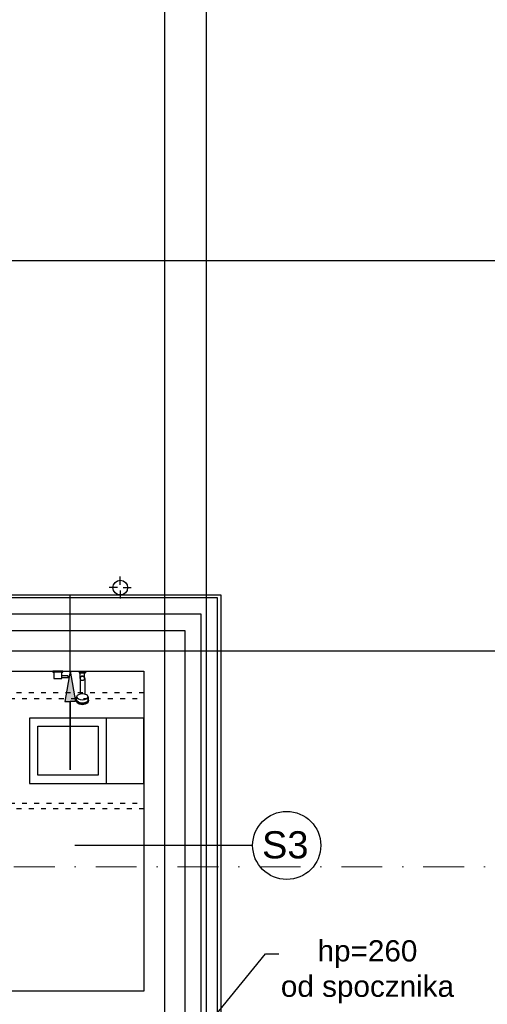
# Model space of a CAD drawing. Header units: millimetres. Extents: x -7023 to 53801, y 9849 to 33561.
# Tile 305 of 537: x 12207 to 12493, y 29640 to 30243. Entities that reach past the tile are written whole.
import ezdxf

# ---------------------------------------------------------------- set-up
doc = ezdxf.new("R2010")
doc.units = ezdxf.units.MM
for name, pattern in [('ACAD_ISO03W100', [30, 12, -18]), ('DASHDOT', [1, 0.5, -0.25, 0, -0.25]), ('DASHDOTX2', [2, 1, -0.5, 0, -0.5])]:
    doc.linetypes.add(name, pattern=pattern)
doc.layers.add('.IE_podklad', color=252, linetype='Continuous')
doc.styles.add('Opisowy', font='arial.ttf')
doc.styles.get("Standard").update_dxf_attribs({"font": 'arial.ttf'})
doc.linetypes.add('ZIGZAG', pattern='A,0.00254,-5.08,[131,ltypeshp.shx,S=5.08,R=0,X=-5.08,Y=0],-10.16,[131,ltypeshp.shx,S=5.08,R=180,X=5.08,Y=0],-5.08', length=20.32254)

# ---------------------------------------------------------------- blocks, each defined once
blk = doc.blocks.new('kibel')
at = {"layer": '.IE_podklad'}
for points in [[(0, 0), (70, 0), (70, 40), (0, 40)], [(70, 40), (46.91, 40), (46.91, 0), (70, 0)], [(5, 35), (41.91, 35), (41.91, 5), (5, 5)]]:
    blk.add_lwpolyline(points, close=True, dxfattribs=at)
blk = doc.blocks.new('A$C4CB01652')
at = {"layer": '.IE_podklad'}
for p, q in [((0, 0), (-0.5, 0)), ((-0.5, 0), (-0.5, -0.49)), ((0, -6), (0, 0)), ((-4.5, -0.49), (-4.5, -5.51)), ((-0.5, -0.49), (-4.5, -0.49)), ((-4.5, -5.51), (-3.81, -5.51)), ((-3.81, -5.51), (-3.81, -9.41)), ((-3.81, -5.51), (-2.78, -5.51)), ((-2.78, -9.41), (-2.78, -5.51)), ((-2.78, -5.51), (-0.5, -5.51)), ((-0.5, -5.51), (-0.5, -0.49)), ((-0.5, -5.51), (-0.5, -6)), ((-0.5, -6), (0, -6)), ((-3.81, -9.41), (-2.78, -9.41)), ((-0.5, -16.02), (-0.5, -20.02))]:
    blk.add_line(p, q, dxfattribs=at)
at = {"layer": '.IE_podklad', "ltscale": 0.03}
for p, q in [((-17.63, -14.24, 0), (-18.14, -14.24, 0)), ((-17.63, -14.52, 0), (-15.65, -14.52, 0)), ((-16.84, -14.52, 0), (-15.65, -14.52, 0)), ((-4.4, -16.62, 0), (-13.95, -16.62, 0)), ((-4.4, -16.72, 0), (-1, -16.72)), ((-17.63, -21.79, 0), (-18.14, -21.79, 0)), ((-17.63, -21.79, 0), (-18.14, -21.79, 0)), ((-17.63, -21.52, 0), (-15.65, -21.52, 0)), ((-16.84, -21.52, 0), (-17.1, -21.67, 0)), ((-15.65, -21.52, 0), (-16.84, -21.52, 0)), ((-4.4, -19.42, 0), (-13.95, -19.42, 0)), ((-4.4, -19.32, 0), (-1, -19.32))]:
    blk.add_line(p, q, dxfattribs=at)
at = {"layer": '.IE_podklad', "ltscale": 0.3}
for p, q in [((0, -16.02), (-1, -16.02)), ((-1, -16.02), (-1, -20.02)), ((0, -16.02), (0, -20.02)), ((0, -20.02), (-1, -20.02))]:
    blk.add_line(p, q, dxfattribs=at)
at = {"layer": '.IE_podklad', "ltscale": 0.03}
blk.add_circle((-4.4, -18.02, 0), 1.3, dxfattribs=at)
blk.add_arc((-4.4, -18.02, 0), 1.4, 270, 90, dxfattribs=at)
for centre, start_param, end_param in [((-18.14, -18.02, 0), 0, 3.141593), ((-17.63, -18.02, 0), -0.384776, 3.526331)]:
    blk.add_ellipse(centre, major_axis=(0, 3.78), ratio=0.563059, start_param=start_param, end_param=end_param, dxfattribs=at)
at = {"layer": '.IE_podklad', "ltscale": 0.03, "extrusion": (0, 0, -1)}
blk.add_ellipse((-17.63, -18.02, 0), major_axis=(0, 3.5), ratio=0.528596, start_param=3.141593, end_param=6.283185, dxfattribs=at)
blk.add_ellipse((-15.65, -18.02, 0), major_axis=(0, 3.5), ratio=0.528596, dxfattribs=at)

msp = doc.modelspace()

# ---------------------------------------------------------------- hatches: boundary and pattern name
at = {"layer": '.IE_podklad'}
h = msp.add_hatch(color=256, dxfattribs=at)
h.dxf.hatch_style = 1
h.paths.add_polyline_path([(12238, 29825.39), (12241.27, 29825.39), (12238, 29843.95), (12234.74, 29825.39)])

# ---------------------------------------------------------------- linework, layer by layer
at = {"layer": '.IE_podklad', "ltscale": 25}
for p, q in [((12295.56, 30677.78), (12295.56, 28585.65)), ((12321.06, 30677.78), (12321.06, 28585.65)), ((10554.1, 30095.45), (13853.09, 30095.45)), ((10554.1, 29856.45), (13536.66, 29856.45))]:
    msp.add_line(p, q, dxfattribs=at)
at = {"layer": '.IE_podklad', "linetype": 'DASHDOTX2', "ltscale": 10}
msp.add_line((11578.18, 30095.45), (12214.83, 30095.45), dxfattribs=at)
at = {"layer": '.IE_podklad', "linetype": 'Continuous'}
for p, q in [((12268.58, 29896.87), (12268.58, 29901.91)), ((12266.9, 29895.19), (12261.86, 29895.19)), ((12270.26, 29895.19), (12275.3, 29895.19)), ((12268.58, 29893.51), (12268.58, 29888.47))]:
    msp.add_line(p, q, dxfattribs=at)
at = {"layer": '.IE_podklad'}
for p, q in [((12308.06, 29888.95), (12074.56, 29888.95)), ((12089.56, 29890.84), (12328.06, 29890.84)), ((12238, 29843.95), (12238, 29890.84)), ((12328.06, 29888.95), (12308.06, 29888.95)), ((12328.06, 29890.84), (12330.06, 29890.84)), ((12328.06, 29622.95), (12328.06, 29888.95)), ((12330.06, 29890.84), (12330.06, 29622.95)), ((12074.56, 29868.95), (12308.06, 29868.95)), ((12308.06, 29868.95), (12308.06, 29622.95)), ((12051.56, 29843.95), (12283.06, 29843.95)), ((12283.06, 29843.95), (12283.06, 29647.95)), ((12240.72, 29737.44), (12349.71, 29737.44)), ((12283.06, 29647.95), (12051.56, 29647.95))]:
    msp.add_line(p, q, dxfattribs=at)
at = {"layer": '.IE_podklad', "linetype": 'ZIGZAG'}
for p, q in [((12318.06, 29878.95), (12074.56, 29878.95)), ((12318.06, 29622.95), (12318.06, 29878.95))]:
    msp.add_line(p, q, dxfattribs=at)
at = {"layer": '.IE_podklad', "linetype": 'DASHDOT', "lineweight": 13, "ltscale": 50}
msp.add_line((10550.17, 29724.12), (13108.47, 29724.12), dxfattribs=at)
at = {"layer": '.IE_podklad', "linetype": 'ByBlock', "lineweight": -2}
msp.add_line((12357.52, 29670.9), (12365.52, 29670.9), dxfattribs=at)
at = {"layer": '.IE_podklad'}
for points in [[(12238, 29843.95), (12234.74, 29825.39), (12238, 29825.39), (12238, 29783.5)], [(12238, 29843.95), (12241.27, 29825.39), (12238, 29825.39), (12238, 29783.5)], [(12238, 29783.5), (12238, 29825.39)], [(12238, 29783.5), (12238, 29825.39)]]:
    msp.add_lwpolyline(points, dxfattribs=at)
at = {"layer": '.IE_podklad', "linetype": 'ACAD_ISO03W100', "ltscale": 0.25}
for points in [[(12283.12, 29830.83), (12201, 29830.83), (12201, 29827.22), (12283.12, 29827.22)], [(12283.12, 29759.61), (12201, 29759.61), (12201, 29763.22), (12283.12, 29763.22)]]:
    msp.add_lwpolyline(points, dxfattribs=at)
at = {"layer": '.IE_podklad', "linetype": 'ByBlock', "lineweight": -2}
msp.add_lwpolyline([(12293.22, 29591.91), (12357.52, 29670.9)], dxfattribs=at)
at = {"layer": '.IE_podklad', "linetype": 'Continuous'}
msp.add_circle((12268.58, 29895.19), 4.5, dxfattribs=at)
at = {"layer": '.IE_podklad'}
msp.add_circle((12370.43, 29737.27), 20.85, dxfattribs=at)

# ---------------------------------------------------------------- block references
at = {"layer": '.IE_podklad', "ltscale": 25, "rotation": 90}
msp.add_blockref('A$C4CB01652', (12227.38, 29843.95), dxfattribs=at)
at = {"layer": '.IE_podklad'}
msp.add_blockref('kibel', (12213.06, 29775.22), dxfattribs=at)

# ---------------------------------------------------------------- texts
at = {"layer": '.IE_podklad', "linetype": 'Continuous', "style": 'Opisowy'}
msp.add_text('S3', height=16.64, dxfattribs=at).set_placement((12355.32, 29729.33))
at = {"layer": '.IE_podklad', "insert": (12419.83, 29679.21), "char_height": 13, "attachment_point": 2}
msp.add_mtext('\\pxqc;hp=260 \\Pod spocznika', dxfattribs=at)

doc.saveas('drawing.dxf')
